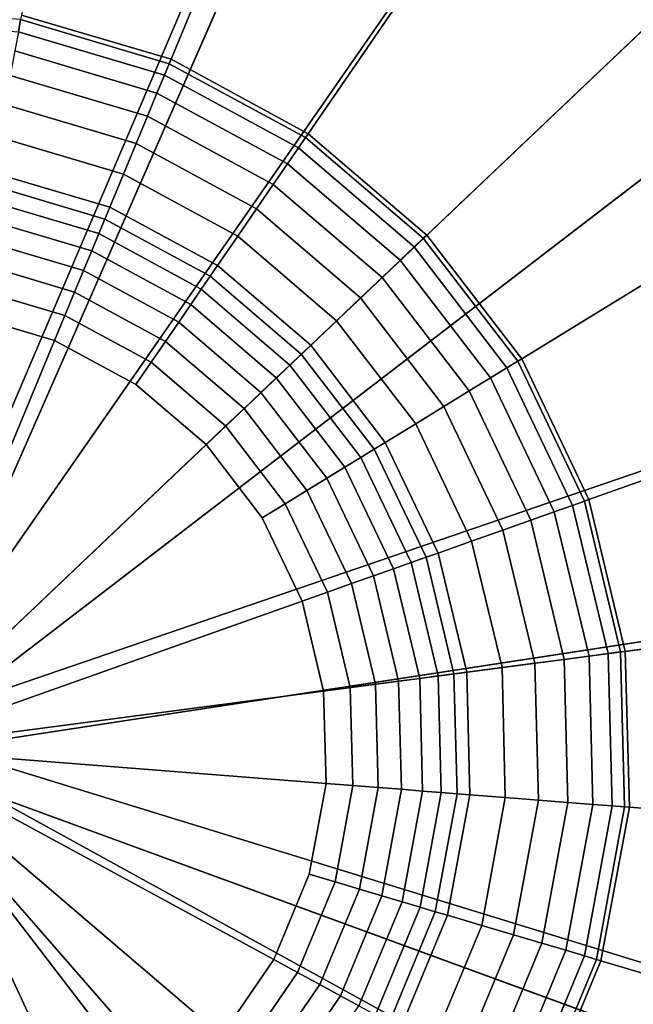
# Model space of a CAD drawing. Extents: x -43.1 to 43.1, y -41.3 to 41.3.
# Tile 266 of 656: x 14.29 to 14.631, y -40.04 to -39.494. Entities that reach past the tile are written whole.
import ezdxf

# ---------------------------------------------------------------- set-up
doc = ezdxf.new("R2010")
doc.units = 0
doc.layers.add('LAMP', color=7, linetype='CONTINUOUS')
doc.layers.add('LAMP_SUPPORT', color=18, linetype='CONTINUOUS')

msp = doc.modelspace()

# ---------------------------------------------------------------- linework, layer by layer
at = {"layer": 'LAMP'}
for points in [[(14.3398, -39.1553, 31.956), (14.15, -39.1483, 31.956), (14.2174, -39.9027, 31.956), (14.5218, -39.2092, 31.956)], [(14.6847, -39.3067, 31.956), (14.5218, -39.2092, 31.956), (14.2174, -39.9027, 31.956), (14.8183, -39.4416, 31.956)], [(14.3144, -39.3104, 35.0862), (14.4586, -39.3532, 35.0862), (14.2174, -39.9027, 35.0862), (14.164, -39.3049, 35.0862)], [(14.6526, -39.3477, 35.0649), (14.7769, -39.4734, 35.0649), (14.6935, -39.5374, 35.0862), (14.5877, -39.4304, 35.0862)], [(14.5877, -39.4304, 35.0862), (14.6935, -39.5374, 35.0862), (14.2174, -39.9027, 35.0862), (14.4586, -39.3532, 35.0862)], [(14.9141, -39.6056, 31.956), (14.8183, -39.4416, 31.956), (14.2174, -39.9027, 31.956), (14.9661, -39.7882, 31.956)], [(14.7694, -39.6673, 35.0862), (14.8106, -39.8119, 35.0862), (14.2174, -39.9027, 35.0862), (14.6935, -39.5374, 35.0862)], [(14.971, -39.978, 31.956), (14.9661, -39.7882, 31.956), (14.2174, -39.9027, 31.956), (14.9287, -40.163, 31.956)], [(14.8146, -39.9623, 35.0862), (14.781, -40.109, 35.0862), (14.2174, -39.9027, 35.0862), (14.8106, -39.8119, 35.0862)], [(14.1896, -40.6596, 31.956), (14.3787, -40.6428, 31.956), (14.2174, -39.9027, 31.956), (14.0022, -40.629, 31.956)], [(14.1954, -40.5025, 35.0862), (14.0469, -40.4782, 35.0862), (14.2174, -39.9027, 35.0862), (14.3452, -40.4892, 35.0862)], [(14.487, -40.4389, 35.0862), (14.3452, -40.4892, 35.0862), (14.2174, -39.9027, 35.0862), (14.6119, -40.355, 35.0862)], [(14.5577, -40.5794, 31.956), (14.7153, -40.4735, 31.956), (14.2174, -39.9027, 31.956), (14.3787, -40.6428, 31.956)], [(14.712, -40.2427, 35.0862), (14.6119, -40.355, 35.0862), (14.2174, -39.9027, 35.0862), (14.781, -40.109, 35.0862)], [(14.8416, -40.3317, 31.956), (14.9287, -40.163, 31.956), (14.2174, -39.9027, 31.956), (14.7153, -40.4735, 31.956)]]:
    msp.add_3dface(points, dxfattribs=at)
at = {"layer": 'LAMP_SUPPORT'}
for points in [[(14.2151, -39.8743, 31.3898), (14.1907, -38.9424, 31.3898), (14.39, -38.9581, 31.3898), (14.5816, -39.0149, 31.3898)], [(14.2249, -39.8761, 31.3898), (14.2151, -39.8743, 31.3898), (14.5816, -39.0149, 31.3898), (14.7573, -39.1103, 31.3898)], [(14.2331, -39.8818, 31.3898), (14.2249, -39.8761, 31.3898), (14.7573, -39.1103, 31.3898), (14.9093, -39.2401, 31.3898)], [(14.5097, -39.1885, 27.6063), (14.3557, -39.1428, 27.6063), (14.2912, -39.4911, 27.6063), (14.3742, -39.5156, 27.6063)], [(14.6509, -39.2651, 27.6063), (14.5097, -39.1885, 27.6063), (14.3742, -39.5156, 27.6063), (14.4503, -39.557, 27.6063)], [(14.2331, -39.8818, 31.3898), (14.9093, -39.2401, 31.3898), (15.031, -39.3986, 31.3898), (15.117, -39.579, 31.3898)], [(14.773, -39.3694, 27.6063), (14.6509, -39.2651, 27.6063), (14.4503, -39.557, 27.6063), (14.5161, -39.6132, 27.6063)], [(14.8708, -39.4968, 27.6063), (14.773, -39.3694, 27.6063), (14.5161, -39.6132, 27.6063), (14.5688, -39.6818, 27.6063)], [(14.2907, -39.4936, 27.5867), (14.205, -39.4869, 27.5867), (14.2052, -39.4938, 27.5344), (14.2895, -39.5005, 27.5344)], [(14.3742, -39.5156, 27.6063), (14.2912, -39.4911, 27.6063), (14.2907, -39.4936, 27.5867), (14.3732, -39.5181, 27.5867)], [(14.3732, -39.5181, 27.5867), (14.2907, -39.4936, 27.5867), (14.2895, -39.5005, 27.5344), (14.3705, -39.5245, 27.5344)], [(14.9399, -39.6418, 27.6063), (14.8708, -39.4968, 27.6063), (14.5688, -39.6818, 27.6063), (14.6061, -39.76, 27.6063)], [(14.3705, -39.5245, 27.5344), (14.2895, -39.5005, 27.5344), (14.2875, -39.511, 27.4592), (14.3664, -39.5344, 27.4592)], [(14.3664, -39.5344, 27.4592), (14.2875, -39.511, 27.4592), (14.285, -39.5247, 27.3708), (14.3611, -39.5472, 27.3708)], [(14.4488, -39.5591, 27.5867), (14.3732, -39.5181, 27.5867), (14.3705, -39.5245, 27.5344), (14.4449, -39.5648, 27.5344)], [(14.4503, -39.557, 27.6063), (14.3742, -39.5156, 27.6063), (14.3732, -39.5181, 27.5867), (14.4488, -39.5591, 27.5867)], [(14.3611, -39.5472, 27.3708), (14.285, -39.5247, 27.3708), (14.282, -39.5408, 27.2792), (14.3548, -39.5624, 27.2792)], [(14.4449, -39.5648, 27.5344), (14.3705, -39.5245, 27.5344), (14.3664, -39.5344, 27.4592), (14.4388, -39.5737, 27.4592)], [(14.4388, -39.5737, 27.4592), (14.3664, -39.5344, 27.4592), (14.3611, -39.5472, 27.3708), (14.4309, -39.5851, 27.3708)], [(14.3548, -39.5624, 27.2792), (14.282, -39.5408, 27.2792), (14.2786, -39.5589, 27.1939), (14.3478, -39.5794, 27.1939)], [(14.4309, -39.5851, 27.3708), (14.3611, -39.5472, 27.3708), (14.3548, -39.5624, 27.2792), (14.4216, -39.5987, 27.2792)], [(14.5161, -39.6132, 27.6063), (14.4503, -39.557, 27.6063), (14.4488, -39.5591, 27.5867), (14.5142, -39.615, 27.5867)], [(14.3478, -39.5794, 27.1939), (14.2786, -39.5589, 27.1939), (14.275, -39.5784, 27.1249), (14.3402, -39.5977, 27.1249)], [(14.4216, -39.5987, 27.2792), (14.3548, -39.5624, 27.2792), (14.3478, -39.5794, 27.1939), (14.4112, -39.6138, 27.1939)], [(14.5142, -39.615, 27.5867), (14.4488, -39.5591, 27.5867), (14.4449, -39.5648, 27.5344), (14.5092, -39.6198, 27.5344)], [(14.5092, -39.6198, 27.5344), (14.4449, -39.5648, 27.5344), (14.4388, -39.5737, 27.4592), (14.5014, -39.6271, 27.4592)], [(14.5014, -39.6271, 27.4592), (14.4388, -39.5737, 27.4592), (14.4309, -39.5851, 27.3708), (14.4913, -39.6367, 27.3708)], [(14.2394, -39.8951, 31.3898), (14.2331, -39.8818, 31.3898), (15.117, -39.579, 31.3898), (15.1637, -39.7734, 31.3898)], [(14.3402, -39.5977, 27.1249), (14.275, -39.5784, 27.1249), (14.2737, -39.5854, 27.1077), (14.3375, -39.6043, 27.1077)], [(14.4112, -39.6138, 27.1939), (14.3478, -39.5794, 27.1939), (14.3402, -39.5977, 27.1249), (14.4, -39.6301, 27.1249)], [(14.3375, -39.6043, 27.1077), (14.2737, -39.5854, 27.1077), (14.2721, -39.594, 27.0919), (14.3341, -39.6124, 27.0919)], [(14.4913, -39.6367, 27.3708), (14.4309, -39.5851, 27.3708), (14.4216, -39.5987, 27.2792), (14.4794, -39.648, 27.2792)], [(14.3341, -39.6124, 27.0919), (14.2721, -39.594, 27.0919), (14.2702, -39.6042, 27.0779), (14.3302, -39.622, 27.0779)], [(14.4, -39.6301, 27.1249), (14.3402, -39.5977, 27.1249), (14.3375, -39.6043, 27.1077), (14.396, -39.636, 27.1077)], [(14.4794, -39.648, 27.2792), (14.4216, -39.5987, 27.2792), (14.4112, -39.6138, 27.1939), (14.466, -39.6607, 27.1939)], [(14.3302, -39.622, 27.0779), (14.2702, -39.6042, 27.0779), (14.2681, -39.6158, 27.0662), (14.3257, -39.6328, 27.0662)], [(14.396, -39.636, 27.1077), (14.3375, -39.6043, 27.1077), (14.3341, -39.6124, 27.0919), (14.391, -39.6433, 27.0919)], [(14.3257, -39.6328, 27.0662), (14.2681, -39.6158, 27.0662), (14.2657, -39.6285, 27.0573), (14.3207, -39.6448, 27.0573)], [(14.391, -39.6433, 27.0919), (14.3341, -39.6124, 27.0919), (14.3302, -39.622, 27.0779), (14.3851, -39.6518, 27.0779)], [(14.466, -39.6607, 27.1939), (14.4112, -39.6138, 27.1939), (14.4, -39.6301, 27.1249), (14.4517, -39.6743, 27.1249)], [(14.5666, -39.6832, 27.5867), (14.5142, -39.615, 27.5867), (14.5092, -39.6198, 27.5344), (14.5606, -39.6869, 27.5344)], [(14.5688, -39.6818, 27.6063), (14.5161, -39.6132, 27.6063), (14.5142, -39.615, 27.5867), (14.5666, -39.6832, 27.5867)], [(14.3851, -39.6518, 27.0779), (14.3302, -39.622, 27.0779), (14.3257, -39.6328, 27.0662), (14.3785, -39.6615, 27.0662)], [(14.5606, -39.6869, 27.5344), (14.5092, -39.6198, 27.5344), (14.5014, -39.6271, 27.4592), (14.5515, -39.6925, 27.4592)], [(14.3207, -39.6448, 27.0573), (14.2657, -39.6285, 27.0573), (14.2632, -39.6424, 27.0516), (14.3153, -39.6578, 27.0516)], [(14.5515, -39.6925, 27.4592), (14.5014, -39.6271, 27.4592), (14.4913, -39.6367, 27.3708), (14.5397, -39.6997, 27.3708)], [(14.3785, -39.6615, 27.0662), (14.3257, -39.6328, 27.0662), (14.3207, -39.6448, 27.0573), (14.3711, -39.6722, 27.0573)], [(14.4517, -39.6743, 27.1249), (14.4, -39.6301, 27.1249), (14.396, -39.636, 27.1077), (14.4465, -39.6792, 27.1077)], [(14.4465, -39.6792, 27.1077), (14.396, -39.636, 27.1077), (14.391, -39.6433, 27.0919), (14.4401, -39.6853, 27.0919)], [(14.5397, -39.6997, 27.3708), (14.4913, -39.6367, 27.3708), (14.4794, -39.648, 27.2792), (14.5256, -39.7083, 27.2792)], [(14.3153, -39.6578, 27.0516), (14.2632, -39.6424, 27.0516), (14.2604, -39.6571, 27.0496), (14.3096, -39.6717, 27.0496)], [(14.3711, -39.6722, 27.0573), (14.3207, -39.6448, 27.0573), (14.3153, -39.6578, 27.0516), (14.3631, -39.6838, 27.0516)], [(14.4401, -39.6853, 27.0919), (14.391, -39.6433, 27.0919), (14.3851, -39.6518, 27.0779), (14.4326, -39.6924, 27.0779)], [(14.9774, -39.7979, 27.6063), (14.9399, -39.6418, 27.6063), (14.6061, -39.76, 27.6063), (14.6263, -39.8442, 27.6063)], [(14.5256, -39.7083, 27.2792), (14.4794, -39.648, 27.2792), (14.466, -39.6607, 27.1939), (14.51, -39.7179, 27.1939)], [(14.3096, -39.6717, 27.0496), (14.2604, -39.6571, 27.0496), (14.2093, -39.6531, 27.0496), (14.2158, -39.8982, 27.0496)], [(14.4326, -39.6924, 27.0779), (14.3851, -39.6518, 27.0779), (14.3785, -39.6615, 27.0662), (14.4241, -39.7005, 27.0662)], [(14.3631, -39.6838, 27.0516), (14.3153, -39.6578, 27.0516), (14.3096, -39.6717, 27.0496), (14.3546, -39.6961, 27.0496)], [(14.51, -39.7179, 27.1939), (14.466, -39.6607, 27.1939), (14.4517, -39.6743, 27.1249), (14.4931, -39.7282, 27.1249)], [(14.4241, -39.7005, 27.0662), (14.3785, -39.6615, 27.0662), (14.3711, -39.6722, 27.0573), (14.4147, -39.7094, 27.0573)], [(14.3936, -39.7294, 27.0496), (14.3546, -39.6961, 27.0496), (14.3096, -39.6717, 27.0496), (14.2158, -39.8982, 27.0496)], [(14.4147, -39.7094, 27.0573), (14.3711, -39.6722, 27.0573), (14.3631, -39.6838, 27.0516), (14.4045, -39.7191, 27.0516)], [(14.4931, -39.7282, 27.1249), (14.4517, -39.6743, 27.1249), (14.4465, -39.6792, 27.1077), (14.487, -39.732, 27.1077)], [(14.487, -39.732, 27.1077), (14.4465, -39.6792, 27.1077), (14.4401, -39.6853, 27.0919), (14.4795, -39.7366, 27.0919)], [(14.6036, -39.7609, 27.5867), (14.5666, -39.6832, 27.5867), (14.5606, -39.6869, 27.5344), (14.597, -39.7632, 27.5344)], [(14.6061, -39.76, 27.6063), (14.5688, -39.6818, 27.6063), (14.5666, -39.6832, 27.5867), (14.6036, -39.7609, 27.5867)], [(14.4045, -39.7191, 27.0516), (14.3631, -39.6838, 27.0516), (14.3546, -39.6961, 27.0496), (14.3936, -39.7294, 27.0496)], [(14.4795, -39.7366, 27.0919), (14.4401, -39.6853, 27.0919), (14.4326, -39.6924, 27.0779), (14.4707, -39.742, 27.0779)], [(14.597, -39.7632, 27.5344), (14.5606, -39.6869, 27.5344), (14.5515, -39.6925, 27.4592), (14.5869, -39.7668, 27.4592)], [(14.4707, -39.742, 27.0779), (14.4326, -39.6924, 27.0779), (14.4241, -39.7005, 27.0662), (14.4607, -39.7481, 27.0662)], [(14.5869, -39.7668, 27.4592), (14.5515, -39.6925, 27.4592), (14.5397, -39.6997, 27.3708), (14.5739, -39.7714, 27.3708)], [(14.4607, -39.7481, 27.0662), (14.4241, -39.7005, 27.0662), (14.4147, -39.7094, 27.0573), (14.4496, -39.7549, 27.0573)], [(14.5739, -39.7714, 27.3708), (14.5397, -39.6997, 27.3708), (14.5256, -39.7083, 27.2792), (14.5584, -39.7769, 27.2792)], [(14.4496, -39.7549, 27.0573), (14.4147, -39.7094, 27.0573), (14.4045, -39.7191, 27.0516), (14.4376, -39.7623, 27.0516)], [(14.5584, -39.7769, 27.2792), (14.5256, -39.7083, 27.2792), (14.51, -39.7179, 27.1939), (14.541, -39.783, 27.1939)], [(14.4376, -39.7623, 27.0516), (14.4045, -39.7191, 27.0516), (14.3936, -39.7294, 27.0496), (14.4248, -39.7701, 27.0496)], [(14.541, -39.783, 27.1939), (14.51, -39.7179, 27.1939), (14.4931, -39.7282, 27.1249), (14.5224, -39.7896, 27.1249)], [(14.4469, -39.8164, 27.0496), (14.4248, -39.7701, 27.0496), (14.3936, -39.7294, 27.0496), (14.2158, -39.8982, 27.0496)], [(14.5157, -39.792, 27.1077), (14.487, -39.732, 27.1077), (14.4795, -39.7366, 27.0919), (14.5074, -39.7949, 27.0919)], [(14.5224, -39.7896, 27.1249), (14.4931, -39.7282, 27.1249), (14.487, -39.732, 27.1077), (14.5157, -39.792, 27.1077)], [(14.5074, -39.7949, 27.0919), (14.4795, -39.7366, 27.0919), (14.4707, -39.742, 27.0779), (14.4976, -39.7984, 27.0779)], [(14.4976, -39.7984, 27.0779), (14.4707, -39.742, 27.0779), (14.4607, -39.7481, 27.0662), (14.4865, -39.8023, 27.0662)], [(14.4865, -39.8023, 27.0662), (14.4607, -39.7481, 27.0662), (14.4496, -39.7549, 27.0573), (14.4743, -39.8066, 27.0573)], [(14.4743, -39.8066, 27.0573), (14.4496, -39.7549, 27.0573), (14.4376, -39.7623, 27.0516), (14.461, -39.8113, 27.0516)], [(14.461, -39.8113, 27.0516), (14.4376, -39.7623, 27.0516), (14.4248, -39.7701, 27.0496), (14.4469, -39.8164, 27.0496)], [(14.6168, -39.8454, 27.5344), (14.597, -39.7632, 27.5344), (14.5869, -39.7668, 27.4592), (14.6062, -39.8468, 27.4592)], [(14.6237, -39.8445, 27.5867), (14.6036, -39.7609, 27.5867), (14.597, -39.7632, 27.5344), (14.6168, -39.8454, 27.5344)], [(14.6263, -39.8442, 27.6063), (14.6061, -39.76, 27.6063), (14.6036, -39.7609, 27.5867), (14.6237, -39.8445, 27.5867)], [(14.6062, -39.8468, 27.4592), (14.5869, -39.7668, 27.4592), (14.5739, -39.7714, 27.3708), (14.5924, -39.8486, 27.3708)], [(14.2394, -39.8951, 31.3898), (15.1637, -39.7734, 31.3898), (15.1689, -39.9732, 31.3898), (15.1325, -40.1697, 31.3898)], [(14.5924, -39.8486, 27.3708), (14.5739, -39.7714, 27.3708), (14.5584, -39.7769, 27.2792), (14.5761, -39.8508, 27.2792)], [(14.5761, -39.8508, 27.2792), (14.5584, -39.7769, 27.2792), (14.541, -39.783, 27.1939), (14.5579, -39.8532, 27.1939)], [(14.5579, -39.8532, 27.1939), (14.541, -39.783, 27.1939), (14.5224, -39.7896, 27.1249), (14.5383, -39.8557, 27.1249)], [(14.5312, -39.8567, 27.1077), (14.5157, -39.792, 27.1077), (14.5074, -39.7949, 27.0919), (14.5225, -39.8578, 27.0919)], [(14.5383, -39.8557, 27.1249), (14.5224, -39.7896, 27.1249), (14.5157, -39.792, 27.1077), (14.5312, -39.8567, 27.1077)], [(14.5225, -39.8578, 27.0919), (14.5074, -39.7949, 27.0919), (14.4976, -39.7984, 27.0779), (14.5122, -39.8592, 27.0779)], [(14.9816, -39.9585, 27.6063), (14.9774, -39.7979, 27.6063), (14.6263, -39.8442, 27.6063), (14.6286, -39.9307, 27.6063)], [(14.5005, -39.8607, 27.0662), (14.4865, -39.8023, 27.0662), (14.4743, -39.8066, 27.0573), (14.4877, -39.8624, 27.0573)], [(14.5122, -39.8592, 27.0779), (14.4976, -39.7984, 27.0779), (14.4865, -39.8023, 27.0662), (14.5005, -39.8607, 27.0662)], [(14.4877, -39.8624, 27.0573), (14.4743, -39.8066, 27.0573), (14.461, -39.8113, 27.0516), (14.4737, -39.8642, 27.0516)], [(14.4737, -39.8642, 27.0516), (14.461, -39.8113, 27.0516), (14.4469, -39.8164, 27.0496), (14.4588, -39.8662, 27.0496)], [(14.4602, -39.9174, 27.0496), (14.4588, -39.8662, 27.0496), (14.4469, -39.8164, 27.0496), (14.2158, -39.8982, 27.0496)], [(14.6083, -39.9291, 27.4592), (14.6062, -39.8468, 27.4592), (14.5924, -39.8486, 27.3708), (14.5945, -39.928, 27.3708)], [(14.619, -39.9299, 27.5344), (14.6168, -39.8454, 27.5344), (14.6062, -39.8468, 27.4592), (14.6083, -39.9291, 27.4592)], [(14.6259, -39.9305, 27.5867), (14.6237, -39.8445, 27.5867), (14.6168, -39.8454, 27.5344), (14.619, -39.9299, 27.5344)], [(14.6286, -39.9307, 27.6063), (14.6263, -39.8442, 27.6063), (14.6237, -39.8445, 27.5867), (14.6259, -39.9305, 27.5867)], [(14.5781, -39.9267, 27.2792), (14.5761, -39.8508, 27.2792), (14.5579, -39.8532, 27.1939), (14.5597, -39.9253, 27.1939)], [(14.5945, -39.928, 27.3708), (14.5924, -39.8486, 27.3708), (14.5761, -39.8508, 27.2792), (14.5781, -39.9267, 27.2792)], [(14.5241, -39.9225, 27.0919), (14.5225, -39.8578, 27.0919), (14.5122, -39.8592, 27.0779), (14.5138, -39.9217, 27.0779)], [(14.5329, -39.9232, 27.1077), (14.5312, -39.8567, 27.1077), (14.5225, -39.8578, 27.0919), (14.5241, -39.9225, 27.0919)], [(14.54, -39.9237, 27.1249), (14.5383, -39.8557, 27.1249), (14.5312, -39.8567, 27.1077), (14.5329, -39.9232, 27.1077)], [(14.5597, -39.9253, 27.1939), (14.5579, -39.8532, 27.1939), (14.5383, -39.8557, 27.1249), (14.54, -39.9237, 27.1249)], [(14.4892, -39.9197, 27.0573), (14.4877, -39.8624, 27.0573), (14.4737, -39.8642, 27.0516), (14.4751, -39.9186, 27.0516)], [(14.5021, -39.9207, 27.0662), (14.5005, -39.8607, 27.0662), (14.4877, -39.8624, 27.0573), (14.4892, -39.9197, 27.0573)], [(14.5138, -39.9217, 27.0779), (14.5122, -39.8592, 27.0779), (14.5005, -39.8607, 27.0662), (14.5021, -39.9207, 27.0662)], [(14.4751, -39.9186, 27.0516), (14.4737, -39.8642, 27.0516), (14.4588, -39.8662, 27.0496), (14.4602, -39.9174, 27.0496)], [(14.2386, -39.905, 31.3898), (14.2394, -39.8951, 31.3898), (15.1325, -40.1697, 31.3898), (15.056, -40.3544, 31.3898)], [(14.273, -40.1366, 27.0496), (14.3213, -40.1195, 27.0496), (14.365, -40.0927, 27.0496), (14.2158, -39.8982, 27.0496)], [(14.365, -40.0927, 27.0496), (14.4022, -40.0574, 27.0496), (14.4312, -40.0152, 27.0496), (14.2158, -39.8982, 27.0496)], [(14.4312, -40.0152, 27.0496), (14.4508, -39.9678, 27.0496), (14.4602, -39.9174, 27.0496), (14.2158, -39.8982, 27.0496)], [(14.2339, -39.9137, 31.3898), (14.2386, -39.905, 31.3898), (15.056, -40.3544, 31.3898), (14.9428, -40.5191, 31.3898)], [(14.226, -39.9198, 31.3898), (14.2339, -39.9137, 31.3898), (14.6274, -40.7612, 31.3898), (14.439, -40.8279, 31.3898)], [(14.2339, -39.9137, 31.3898), (14.9428, -40.5191, 31.3898), (14.7978, -40.6567, 31.3898), (14.6274, -40.7612, 31.3898)], [(14.4652, -39.9721, 27.0516), (14.4751, -39.9186, 27.0516), (14.4602, -39.9174, 27.0496), (14.4508, -39.9678, 27.0496)], [(14.2164, -39.9221, 31.3898), (14.226, -39.9198, 31.3898), (14.439, -40.8279, 31.3898), (14.2408, -40.854, 31.3898)], [(14.4787, -39.9761, 27.0573), (14.4892, -39.9197, 27.0573), (14.4751, -39.9186, 27.0516), (14.4652, -39.9721, 27.0516)], [(14.4912, -39.9798, 27.0662), (14.5021, -39.9207, 27.0662), (14.4892, -39.9197, 27.0573), (14.4787, -39.9761, 27.0573)], [(14.5024, -39.9831, 27.0779), (14.5138, -39.9217, 27.0779), (14.5021, -39.9207, 27.0662), (14.4912, -39.9798, 27.0662)], [(14.5124, -39.9861, 27.0919), (14.5241, -39.9225, 27.0919), (14.5138, -39.9217, 27.0779), (14.5024, -39.9831, 27.0779)], [(14.5208, -39.9886, 27.1077), (14.5329, -39.9232, 27.1077), (14.5241, -39.9225, 27.0919), (14.5124, -39.9861, 27.0919)], [(14.5276, -39.9906, 27.1249), (14.54, -39.9237, 27.1249), (14.5329, -39.9232, 27.1077), (14.5208, -39.9886, 27.1077)], [(14.5466, -39.9962, 27.1939), (14.5597, -39.9253, 27.1939), (14.54, -39.9237, 27.1249), (14.5276, -39.9906, 27.1249)], [(14.5642, -40.0014, 27.2792), (14.5781, -39.9267, 27.2792), (14.5597, -39.9253, 27.1939), (14.5466, -39.9962, 27.1939)], [(14.58, -40.0061, 27.3708), (14.5945, -39.928, 27.3708), (14.5781, -39.9267, 27.2792), (14.5642, -40.0014, 27.2792)], [(14.5933, -40.01, 27.4592), (14.6083, -39.9291, 27.4592), (14.5945, -39.928, 27.3708), (14.58, -40.0061, 27.3708)], [(14.6036, -40.0131, 27.5344), (14.619, -39.9299, 27.5344), (14.6083, -39.9291, 27.4592), (14.5933, -40.01, 27.4592)], [(14.6103, -40.0151, 27.5867), (14.6259, -39.9305, 27.5867), (14.619, -39.9299, 27.5344), (14.6036, -40.0131, 27.5344)], [(14.6128, -40.0158, 27.6063), (14.6286, -39.9307, 27.6063), (14.6259, -39.9305, 27.5867), (14.6103, -40.0151, 27.5867)], [(14.9523, -40.1164, 27.6063), (14.9816, -39.9585, 27.6063), (14.6286, -39.9307, 27.6063), (14.6128, -40.0158, 27.6063)], [(14.4444, -40.0224, 27.0516), (14.4652, -39.9721, 27.0516), (14.4508, -39.9678, 27.0496), (14.4312, -40.0152, 27.0496)], [(14.4568, -40.0291, 27.0573), (14.4787, -39.9761, 27.0573), (14.4652, -39.9721, 27.0516), (14.4444, -40.0224, 27.0516)], [(14.4682, -40.0353, 27.0662), (14.4912, -39.9798, 27.0662), (14.4787, -39.9761, 27.0573), (14.4568, -40.0291, 27.0573)], [(14.4785, -40.0409, 27.0779), (14.5024, -39.9831, 27.0779), (14.4912, -39.9798, 27.0662), (14.4682, -40.0353, 27.0662)], [(14.4876, -40.0458, 27.0919), (14.5124, -39.9861, 27.0919), (14.5024, -39.9831, 27.0779), (14.4785, -40.0409, 27.0779)], [(14.4954, -40.05, 27.1077), (14.5208, -39.9886, 27.1077), (14.5124, -39.9861, 27.0919), (14.4876, -40.0458, 27.0919)], [(14.5016, -40.0534, 27.1249), (14.5276, -39.9906, 27.1249), (14.5208, -39.9886, 27.1077), (14.4954, -40.05, 27.1077)], [(14.519, -40.0628, 27.1939), (14.5466, -39.9962, 27.1939), (14.5276, -39.9906, 27.1249), (14.5016, -40.0534, 27.1249)], [(14.5352, -40.0716, 27.2792), (14.5642, -40.0014, 27.2792), (14.5466, -39.9962, 27.1939), (14.519, -40.0628, 27.1939)], [(14.5496, -40.0795, 27.3708), (14.58, -40.0061, 27.3708), (14.5642, -40.0014, 27.2792), (14.5352, -40.0716, 27.2792)], [(14.5618, -40.0861, 27.4592), (14.5933, -40.01, 27.4592), (14.58, -40.0061, 27.3708), (14.5496, -40.0795, 27.3708)], [(14.5712, -40.0912, 27.5344), (14.6036, -40.0131, 27.5344), (14.5933, -40.01, 27.4592), (14.5618, -40.0861, 27.4592)], [(14.4136, -40.0672, 27.0516), (14.4444, -40.0224, 27.0516), (14.4312, -40.0152, 27.0496), (14.4022, -40.0574, 27.0496)], [(14.5774, -40.0945, 27.5867), (14.6103, -40.0151, 27.5867), (14.6036, -40.0131, 27.5344), (14.5712, -40.0912, 27.5344)], [(14.5796, -40.0958, 27.6063), (14.6128, -40.0158, 27.6063), (14.6103, -40.0151, 27.5867), (14.5774, -40.0945, 27.5867)], [(14.8909, -40.2648, 27.6063), (14.9523, -40.1164, 27.6063), (14.6128, -40.0158, 27.6063), (14.5796, -40.0958, 27.6063)], [(14.4243, -40.0763, 27.0573), (14.4568, -40.0291, 27.0573), (14.4444, -40.0224, 27.0516), (14.4136, -40.0672, 27.0516)], [(14.4342, -40.0848, 27.0662), (14.4682, -40.0353, 27.0662), (14.4568, -40.0291, 27.0573), (14.4243, -40.0763, 27.0573)], [(14.4431, -40.0924, 27.0779), (14.4785, -40.0409, 27.0779), (14.4682, -40.0353, 27.0662), (14.4342, -40.0848, 27.0662)]]:
    msp.add_3dface(points, dxfattribs=at)

doc.saveas('drawing.dxf')
